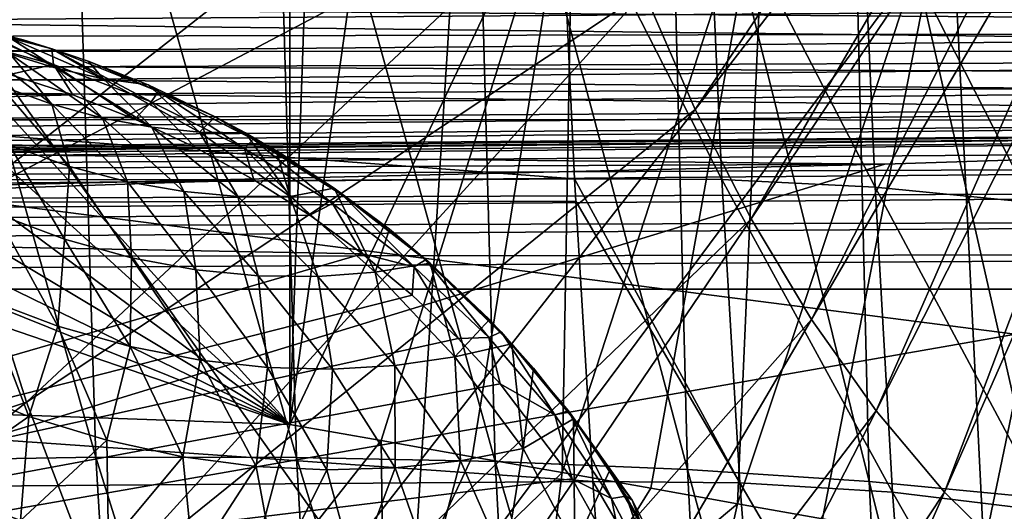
# Model space of a CAD drawing. Header units: metres. Extents: x -150 to 146, y -127 to 82.
# Tile 255 of 382: x 136.78 to 138.85, y -3.47 to -2.43. Entities that reach past the tile are written whole.
import ezdxf

# ---------------------------------------------------------------- set-up
doc = ezdxf.new("R2010")
doc.units = ezdxf.units.M
doc.layers.add('solid_ELLA_AP_WANNE_SW0001', color=7, linetype='CONTINUOUS')

msp = doc.modelspace()

# ---------------------------------------------------------------- linework, layer by layer
at = {"layer": 'solid_ELLA_AP_WANNE_SW0001'}
for points in [[(135.181259, -0.89899, -8.707124), (137.345688, 3.284823, -8.782707), (137.345688, -3.284815, -8.782707)], [(137.345688, 3.284823, -8.782707), (137.529037, 1.976083, -8.78911), (137.345688, -3.284815, -8.782707)], [(137.529037, 1.976083, -8.78911), (137.52861, -1.980053, -8.789096), (137.345688, -3.284815, -8.782707)], [(135.02327, -1.170792, -8.701607), (135.181259, -0.89899, -8.707124), (137.345688, -3.284815, -8.782707)], [(134.825531, -1.415526, -8.694702), (135.02327, -1.170792, -8.701607), (137.345688, -3.284815, -8.782707)], [(138.091995, -2.375309, -15.908734), (138.1996, -2.62227, -15.739223), (139.155746, -1.19383, -14.678436)], [(138.1996, -2.62227, -15.739223), (139.210587, -1.317213, -14.592048), (139.155746, -1.19383, -14.678436)], [(138.1996, -2.62227, -15.739223), (138.31749, -2.852327, -15.553532), (139.210587, -1.317213, -14.592048)], [(138.31749, -2.852327, -15.553532), (139.27063, -1.431862, -14.497471), (139.210587, -1.317213, -14.592048)], [(134.590164, -1.632352, -8.686482), (134.825531, -1.415526, -8.694702), (137.345688, -3.284815, -8.782707)], [(138.31749, -2.852327, -15.553532), (138.444885, -3.063998, -15.352857), (139.27063, -1.431862, -14.497471)], [(138.444885, -3.063998, -15.352857), (139.335464, -1.537015, -14.395331), (139.27063, -1.431862, -14.497471)], [(138.444885, -3.063998, -15.352857), (138.580963, -3.255919, -15.138493), (139.335464, -1.537015, -14.395331)], [(138.580963, -3.255919, -15.138493), (139.404678, -1.631977, -14.286307), (139.335464, -1.537015, -14.395331)], [(134.325211, -1.810636, -8.67723), (134.590164, -1.632352, -8.686482), (137.345688, -3.284815, -8.782707)], [(138.580963, -3.255919, -15.138493), (138.724854, -3.426851, -14.911821), (139.404678, -1.631977, -14.286307)], [(138.724854, -3.426851, -14.911821), (139.477798, -1.716116, -14.171123), (139.404678, -1.631977, -14.286307)], [(136.463669, -1.681236, -22.959743), (136.885788, -1.679057, -23.026735), (136.937363, -3.353655, -22.842123)], [(136.885788, -1.679057, -23.026735), (137.360199, -3.354023, -22.957878), (136.937363, -3.353655, -22.842123)], [(136.885788, -1.679057, -23.026735), (137.311646, -1.680615, -23.142673), (137.360199, -3.354023, -22.957878)], [(136.463669, -1.681236, -22.959743), (136.937363, -3.353655, -22.842123), (136.518311, -3.360643, -22.774389)], [(137.311646, -1.680615, -23.142673), (137.778595, -3.362412, -23.123714), (137.360199, -3.354023, -22.957878)], [(137.311646, -1.680615, -23.142673), (137.732925, -1.686222, -23.309687), (137.778595, -3.362412, -23.123714)], [(137.732925, -1.686222, -23.309687), (138.183624, -3.379233, -23.339853), (137.778595, -3.362412, -23.123714)], [(137.732925, -1.686222, -23.309687), (138.140549, -1.696055, -23.528025), (138.183624, -3.379233, -23.339853)], [(138.140549, -1.696055, -23.528025), (138.566162, -3.40458, -23.604448), (138.183624, -3.379233, -23.339853)], [(138.140549, -1.696055, -23.528025), (138.525284, -1.710131, -23.795807), (138.566162, -3.40458, -23.604448)], [(138.525284, -1.710131, -23.795807), (138.917496, -3.438195, -23.913519), (138.566162, -3.40458, -23.604448)], [(138.525284, -1.710131, -23.795807), (138.878281, -1.728288, -24.108967), (138.917496, -3.438195, -23.913519)], [(138.724854, -3.426851, -14.911821), (138.875641, -3.575693, -14.674303), (139.477798, -1.716116, -14.171123)], [(134.031616, -1.950989, -8.666978), (134.325211, -1.810636, -8.67723), (137.345688, -3.284815, -8.782707)], [(136.542603, -2.377592, -17.606287), (136.65744, -2.817284, -17.425398), (137.910294, -1.837143, -16.19496)], [(136.65744, -2.817284, -17.425398), (137.995346, -2.113036, -16.060974), (137.910294, -1.837143, -16.19496)], [(143.680542, -3.711515, 22.698561), (143.680542, -1.861683, 22.924532), (129.853088, -1.936225, 22.918356)], [(136.329132, -1.969817, 17.866669), (137.716476, -1.883253, 16.413897), (137.597672, -3.754879, 16.226753)], [(137.597672, -3.754879, 16.226753), (137.716476, -1.883253, 16.413897), (138.977554, -1.899877, 14.847219)], [(137.597672, -3.754879, 16.226753), (138.977554, -1.899877, 14.847219), (138.853317, -3.787149, 14.651514)], [(143.680542, -3.711515, 22.698561), (129.853088, -1.936225, 22.918356), (129.853088, -3.858704, 22.674004)], [(133.722549, -2.045075, -8.656185), (134.031616, -1.950989, -8.666978), (137.345688, -3.284815, -8.782707)], [(136.201752, -3.926855, 17.666016), (136.329132, -1.969817, 17.866669), (137.597672, -3.754879, 16.226753)], [(137.52861, -1.980053, -8.789096), (137.94371, -2.024999, -8.833004), (137.345688, -3.284815, -8.782707)], [(137.94371, -2.024999, -8.833004), (137.538544, -3.318716, -8.795866), (137.345688, -3.284815, -8.782707)], [(137.94371, -2.024999, -8.833004), (137.730133, -3.352464, -8.821799), (137.538544, -3.318716, -8.795866)], [(137.94371, -2.024999, -8.833004), (137.919632, -3.385939, -8.860396), (137.730133, -3.352464, -8.821799)], [(137.94371, -2.024999, -8.833004), (138.348877, -2.067887, -8.934813), (137.919632, -3.385939, -8.860396)], [(133.722549, -2.045075, -8.656185), (137.345688, -3.284815, -8.782707), (129.74968, -3.019485, -8.517437)], [(138.348877, -2.067887, -8.934813), (138.106216, -3.418997, -8.911494), (137.919632, -3.385939, -8.860396)], [(138.348877, -2.067887, -8.934813), (138.289093, -3.451502, -8.97487), (138.106216, -3.418997, -8.911494)], [(138.348877, -2.067887, -8.934813), (138.735916, -2.109077, -9.092521), (138.289093, -3.451502, -8.97487)], [(137.945557, -2.768092, 7.815094), (137.914703, -2.100646, 8.070112), (129.749863, -2.152399, 7.751781)], [(136.65744, -2.817284, -17.425398), (136.79129, -3.237838, -17.214554), (137.995346, -2.113036, -16.060974)], [(136.79129, -3.237838, -17.214554), (138.091995, -2.375309, -15.908734), (137.995346, -2.113036, -16.060974)], [(138.255737, -2.769489, 7.84406), (137.914703, -2.100646, 8.070112), (137.945557, -2.768092, 7.815094)], [(138.255737, -2.769489, 7.84406), (138.225754, -2.101414, 8.098389), (137.914703, -2.100646, 8.070112)], [(138.578415, -2.785239, 7.906385), (138.549133, -2.113096, 8.161428), (138.225754, -2.101414, 8.098389)], [(138.578415, -2.785239, 7.906385), (138.225754, -2.101414, 8.098389), (138.255737, -2.769489, 7.84406)], [(138.735916, -2.109077, -9.092521), (138.467468, -3.483314, -9.050253), (138.289093, -3.451502, -8.97487)], [(138.735916, -2.109077, -9.092521), (138.807785, -3.544276, -9.235726), (138.467468, -3.483314, -9.050253)], [(138.907776, -2.81736, 8.006138), (138.879181, -2.137244, 8.263541), (138.549133, -2.113096, 8.161428)], [(138.907776, -2.81736, 8.006138), (138.549133, -2.113096, 8.161428), (138.578415, -2.785239, 7.906385)], [(138.735916, -2.109077, -9.092521), (139.097244, -2.147763, -9.303035), (138.807785, -3.544276, -9.235726)], [(137.945557, -2.768092, 7.815094), (129.749863, -2.152399, 7.751781), (129.749847, -2.827664, 7.472099)], [(139.097244, -2.147763, -9.303035), (139.121399, -3.600797, -9.464803), (138.807785, -3.544276, -9.235726)], [(129.550003, -2.359205, 4.363334), (141.517685, -2.401783, 4.356473), (141.535126, -2.44678, 4.351879)], [(129.550003, -2.359205, 4.363334), (141.535126, -2.44678, 4.351879), (141.541107, -2.499419, 4.350041)], [(129.550003, -2.359205, 4.363334), (141.541107, -2.499419, 4.350041), (129.550003, -2.500557, 4.35)], [(136.79129, -3.237838, -17.214554), (136.943237, -3.636398, -16.975187), (138.091995, -2.375309, -15.908734)], [(136.943237, -3.636398, -16.975187), (138.1996, -2.62227, -15.739223), (138.091995, -2.375309, -15.908734)], [(129.547379, -2.481908, -5.488863), (141.452621, -2.4, -5.394197), (129.547379, -2.4, -5.498093)], [(129.547379, -2.481908, -5.488863), (141.452621, -2.458789, -5.387573), (141.452621, -2.4, -5.394197)], [(136.634918, -2.469086, -10.294289), (136.848251, -2.527106, -10.276623), (136.646164, -2.440466, -10.362193)], [(136.848251, -2.527106, -10.276623), (136.844467, -2.494055, -10.352802), (136.646164, -2.440466, -10.362193)], [(136.784042, -2.475607, -10.35615), (136.646164, -2.440466, -10.362193), (136.844467, -2.494055, -10.352802)], [(136.756363, -2.470912, -10.644882), (136.646164, -2.440466, -10.362193), (136.784042, -2.475607, -10.35615)], [(136.856308, -2.536072, -10.941103), (136.666397, -2.439523, -10.934669), (136.756363, -2.470912, -10.644882)], [(136.856308, -2.536072, -10.941103), (136.756287, -2.505018, -11.238875), (136.666397, -2.439523, -10.934669)], [(129.547379, -2.559709, -5.46164), (141.452621, -2.514631, -5.368033), (141.452621, -2.458789, -5.387573)], [(129.547379, -2.481908, -5.488863), (129.547379, -2.559709, -5.46164), (141.452621, -2.458789, -5.387573)], [(136.844437, -2.611111, -11.496454), (136.653625, -2.463757, -11.533452), (136.756287, -2.505018, -11.238875)], [(136.844437, -2.611111, -11.496454), (136.734375, -2.571465, -11.785399), (136.653625, -2.463757, -11.533452)], [(136.634918, -2.469086, -10.294289), (136.75647, -2.548146, -10.2581), (136.848251, -2.527106, -10.276623)], [(136.756363, -2.470912, -10.644882), (136.784042, -2.475607, -10.35615), (136.844467, -2.494055, -10.352802)], [(136.953476, -2.557625, -10.640621), (136.756363, -2.470912, -10.644882), (136.844467, -2.494055, -10.352802)], [(136.953476, -2.557625, -10.640621), (136.856308, -2.536072, -10.941103), (136.756363, -2.470912, -10.644882)], [(129.550003, -2.500557, 4.35), (141.541107, -2.499419, 4.350041), (141.535248, -2.552516, 4.351843)], [(129.550003, -2.500557, 4.35), (141.535248, -2.552516, 4.351843), (141.5177, -2.598235, 4.35647)], [(129.550003, -2.500557, 4.35), (141.5177, -2.598235, 4.35647), (141.452621, -2.644453, 4.364197)], [(129.550003, -2.500557, 4.35), (141.452621, -2.644453, 4.364197), (129.550003, -2.641709, 4.363509)], [(136.951431, -2.640152, -11.204621), (136.756287, -2.505018, -11.238875), (136.856308, -2.536072, -10.941103)], [(136.951431, -2.640152, -11.204621), (136.844437, -2.611111, -11.496454), (136.756287, -2.505018, -11.238875)], [(136.921371, -2.520297, -10.347857), (136.844467, -2.494055, -10.352802), (137.069138, -2.584375, -10.294206)], [(137.054153, -2.605927, -10.253201), (137.069138, -2.584375, -10.294206), (136.844467, -2.494055, -10.352802)], [(136.848251, -2.527106, -10.276623), (137.054153, -2.605927, -10.253201), (136.844467, -2.494055, -10.352802)], [(136.953476, -2.557625, -10.640621), (136.844467, -2.494055, -10.352802), (136.921371, -2.520297, -10.347857)], [(129.547379, -2.559709, -5.46164), (129.547379, -2.629502, -5.417786), (141.452621, -2.514631, -5.368033)], [(129.547379, -2.629502, -5.417786), (141.452621, -2.564724, -5.336557), (141.452621, -2.514631, -5.368033)], [(136.848251, -2.527106, -10.276623), (136.75647, -2.548146, -10.2581), (136.889099, -2.590919, -10.244992)], [(136.848251, -2.527106, -10.276623), (136.889099, -2.590919, -10.244992), (137.019714, -2.642376, -10.229486)], [(136.848251, -2.527106, -10.276623), (137.019714, -2.642376, -10.229486), (137.054153, -2.605927, -10.253201)], [(137.047699, -2.57035, -10.337906), (136.921371, -2.520297, -10.347857), (137.069138, -2.584375, -10.294206)], [(136.953476, -2.557625, -10.640621), (136.921371, -2.520297, -10.347857), (137.047699, -2.57035, -10.337906)], [(136.889099, -2.590919, -10.244992), (136.75647, -2.548146, -10.2581), (134.290192, -2.567527, -10.297639)], [(137.055161, -2.659364, -10.910365), (136.856308, -2.536072, -10.941103), (136.953476, -2.557625, -10.640621)], [(137.055161, -2.659364, -10.910365), (136.951431, -2.640152, -11.204621), (136.856308, -2.536072, -10.941103)], [(129.547379, -2.629502, -5.417786), (129.547379, -2.687786, -5.359502), (141.452621, -2.564724, -5.336557)], [(129.547379, -2.687786, -5.359502), (141.452621, -2.608476, -5.292289), (141.452621, -2.564724, -5.336557)], [(136.889099, -2.590919, -10.244992), (134.290192, -2.567527, -10.297639), (134.330017, -2.663833, -10.272429)], [(137.155457, -2.66945, -10.614077), (136.953476, -2.557625, -10.640621), (137.047699, -2.57035, -10.337906)], [(137.155457, -2.66945, -10.614077), (137.055161, -2.659364, -10.910365), (136.953476, -2.557625, -10.640621)], [(137.189011, -2.637203, -10.323717), (137.047699, -2.57035, -10.337906), (137.069138, -2.584375, -10.294206)], [(137.155457, -2.66945, -10.614077), (137.047699, -2.57035, -10.337906), (137.189011, -2.637203, -10.323717)], [(137.019714, -2.642376, -10.229486), (136.889099, -2.590919, -10.244992), (134.330017, -2.663833, -10.272429)], [(136.881927, -2.741852, -11.812559), (136.734375, -2.571465, -11.785399), (136.844437, -2.611111, -11.496454)], [(136.881927, -2.741852, -11.812559), (136.755905, -2.697043, -12.110579), (136.734375, -2.571465, -11.785399)], [(137.054153, -2.605927, -10.253201), (137.250671, -2.703925, -10.224235), (137.069138, -2.584375, -10.294206)], [(137.189011, -2.637203, -10.323717), (137.069138, -2.584375, -10.294206), (137.268677, -2.68428, -10.264977)], [(137.250671, -2.703925, -10.224235), (137.268677, -2.68428, -10.264977), (137.069138, -2.584375, -10.294206)], [(129.547379, -2.73164, -5.289709), (141.452621, -2.640105, -5.240224), (141.452621, -2.608476, -5.292289)], [(129.547379, -2.687786, -5.359502), (129.547379, -2.73164, -5.289709), (141.452621, -2.608476, -5.292289)], [(137.004257, -2.774107, -11.511531), (136.844437, -2.611111, -11.496454), (136.951431, -2.640152, -11.204621)], [(137.004257, -2.774107, -11.511531), (136.881927, -2.741852, -11.812559), (136.844437, -2.611111, -11.496454)], [(137.054153, -2.605927, -10.253201), (137.019714, -2.642376, -10.229486), (137.14711, -2.702143, -10.211561)], [(137.054153, -2.605927, -10.253201), (137.14711, -2.702143, -10.211561), (137.250671, -2.703925, -10.224235)], [(136.943237, -3.636398, -16.975187), (137.112274, -4.010255, -16.708923), (138.1996, -2.62227, -15.739223)], [(137.112274, -4.010255, -16.708923), (138.31749, -2.852327, -15.553532), (138.1996, -2.62227, -15.739223)], [(129.547379, -2.73164, -5.289709), (129.547379, -2.758864, -5.211908), (141.452621, -2.640105, -5.240224)], [(129.547379, -2.758864, -5.211908), (141.452621, -2.658502, -5.184561), (141.452621, -2.640105, -5.240224)], [(129.550003, -2.641709, 4.363509), (138.599243, -2.736962, 4.389098), (129.550003, -2.77778, 4.403337)], [(129.550003, -2.641709, 4.363509), (141.452621, -2.644453, 4.364197), (138.599243, -2.736962, 4.389098)], [(137.14711, -2.702143, -10.211561), (137.019714, -2.642376, -10.229486), (134.330017, -2.663833, -10.272429)], [(135.500458, -3.684052, 4.416141), (141.452621, -2.644453, 4.364197), (141.452621, -3.684052, 4.364197)], [(138.599243, -2.736962, 4.389098), (141.452621, -2.644453, 4.364197), (135.500458, -3.684052, 4.416141)], [(137.122604, -2.794828, -11.208032), (136.951431, -2.640152, -11.204621), (137.055161, -2.659364, -10.910365)], [(137.122604, -2.794828, -11.208032), (137.004257, -2.774107, -11.511531), (136.951431, -2.640152, -11.204621)], [(137.155457, -2.66945, -10.614077), (137.189011, -2.637203, -10.323717), (137.252533, -2.671263, -10.31615)], [(137.252533, -2.671263, -10.31615), (137.189011, -2.637203, -10.323717), (137.268677, -2.68428, -10.264977)], [(129.547379, -2.758864, -5.211908), (129.547379, -2.768092, -5.13), (141.452621, -2.658502, -5.184561)], [(129.547379, -2.768092, -5.13), (141.452621, -2.664197, -5.13), (141.452621, -2.658502, -5.184561)], [(129.547394, -2.773411, -4.880619), (141.452621, -2.664197, -4.93), (129.547379, -2.768092, -4.93)], [(141.452621, -2.664197, -4.93), (129.547379, -2.768092, -5.13), (129.547379, -2.768092, -4.93)], [(141.452621, -2.664197, -4.93), (141.452621, -2.664197, -5.13), (129.547379, -2.768092, -5.13)], [(129.547394, -2.773411, -4.880619), (141.452621, -2.672616, -4.855277), (141.452621, -2.664197, -4.93)], [(129.547394, -2.773411, -4.880619), (129.547409, -2.789815, -4.832001), (141.452621, -2.672616, -4.855277)], [(129.547409, -2.789815, -4.832001), (141.452621, -2.697452, -4.7843), (141.452621, -2.672616, -4.855277)], [(137.14711, -2.702143, -10.211561), (134.330017, -2.663833, -10.272429), (134.357574, -2.768753, -10.24415)], [(137.236801, -2.804921, -10.902506), (137.055161, -2.659364, -10.910365), (137.155457, -2.66945, -10.614077)], [(137.236801, -2.804921, -10.902506), (137.122604, -2.794828, -11.208032), (137.055161, -2.659364, -10.910365)], [(137.34668, -2.805194, -10.595325), (137.155457, -2.66945, -10.614077), (137.252533, -2.671263, -10.31615)], [(137.34668, -2.805194, -10.595325), (137.236801, -2.804921, -10.902506), (137.155457, -2.66945, -10.614077)], [(137.316925, -2.708513, -10.30765), (137.252533, -2.671263, -10.31615), (137.439484, -2.787585, -10.288904)], [(137.268677, -2.68428, -10.264977), (137.439484, -2.787585, -10.288904), (137.252533, -2.671263, -10.31615)], [(137.34668, -2.805194, -10.595325), (137.252533, -2.671263, -10.31615), (137.316925, -2.708513, -10.30765)], [(137.250671, -2.703925, -10.224235), (137.435959, -2.819969, -10.18947), (137.268677, -2.68428, -10.264977)], [(137.268677, -2.68428, -10.264977), (137.456848, -2.802589, -10.229871), (137.439484, -2.787585, -10.288904)], [(137.435959, -2.819969, -10.18947), (137.456848, -2.802589, -10.229871), (137.268677, -2.68428, -10.264977)], [(129.547409, -2.789815, -4.832001), (141.452621, -2.737459, -4.72063), (141.452621, -2.697452, -4.7843)], [(137.270187, -2.769717, -10.191215), (137.14711, -2.702143, -10.211561), (134.357574, -2.768753, -10.24415)], [(136.871735, -2.895048, -12.141715), (136.726898, -2.840974, -12.448971), (136.755905, -2.697043, -12.110579)], [(136.871735, -2.895048, -12.141715), (136.755905, -2.697043, -12.110579), (136.881927, -2.741852, -11.812559)], [(137.250671, -2.703925, -10.224235), (137.14711, -2.702143, -10.211561), (137.270187, -2.769717, -10.191215)], [(137.250671, -2.703925, -10.224235), (137.270187, -2.769717, -10.191215), (137.387909, -2.844455, -10.168473)], [(137.250671, -2.703925, -10.224235), (137.387909, -2.844455, -10.168473), (137.435959, -2.819969, -10.18947)], [(137.34668, -2.805194, -10.595325), (137.316925, -2.708513, -10.30765), (137.439484, -2.787585, -10.288904)], [(129.550003, -2.77778, 4.403337), (138.599243, -2.736962, 4.389098), (135.663254, -2.805588, 4.41472)], [(135.663254, -2.805588, 4.41472), (138.599243, -2.736962, 4.389098), (135.500458, -3.684052, 4.416141)], [(129.547409, -2.789815, -4.832001), (129.54744, -2.836016, -4.766016), (141.452621, -2.737459, -4.72063)], [(129.54744, -2.836016, -4.766016), (141.452621, -2.79063, -4.667459), (141.452621, -2.737459, -4.72063)], [(137.012283, -2.934094, -11.831248), (136.871735, -2.895048, -12.141715), (136.881927, -2.741852, -11.812559)], [(137.012283, -2.934094, -11.831248), (136.881927, -2.741852, -11.812559), (137.004257, -2.774107, -11.511531)], [(137.948044, -2.814537, 7.794295), (137.945557, -2.768092, 7.815094), (129.749847, -2.827664, 7.472099)], [(137.270187, -2.769717, -10.191215), (134.357574, -2.768753, -10.24415), (134.367142, -2.867496, -10.216776)], [(137.387909, -2.844455, -10.168473), (137.270187, -2.769717, -10.191215), (134.367142, -2.867496, -10.216776)], [(137.148193, -2.959431, -11.518205), (137.004257, -2.774107, -11.511531), (137.122604, -2.794828, -11.208032)], [(137.148193, -2.959431, -11.518205), (137.012283, -2.934094, -11.831248), (137.004257, -2.774107, -11.511531)], [(138.293671, -3.407413, 7.521577), (137.945557, -2.768092, 7.815094), (137.948044, -2.814537, 7.794295)], [(138.255737, -2.769489, 7.84406), (137.945557, -2.768092, 7.815094), (138.293671, -3.407413, 7.521577)], [(138.255737, -2.769489, 7.84406), (138.293671, -3.407413, 7.521577), (138.615494, -3.427339, 7.582894)], [(138.578415, -2.785239, 7.906385), (138.255737, -2.769489, 7.84406), (138.615494, -3.427339, 7.582894)], [(129.54744, -2.836016, -4.766016), (129.547455, -2.884035, -4.729168), (141.452621, -2.79063, -4.667459)], [(129.547455, -2.884035, -4.729168), (141.452621, -2.8543, -4.627452), (141.452621, -2.79063, -4.667459)], [(137.279205, -2.972229, -11.203097), (137.122604, -2.794828, -11.208032), (137.236801, -2.804921, -10.902506)], [(137.279205, -2.972229, -11.203097), (137.148193, -2.959431, -11.518205), (137.122604, -2.794828, -11.208032)], [(137.525894, -2.964231, -10.568323), (137.34668, -2.805194, -10.595325), (137.439484, -2.787585, -10.288904)], [(137.555725, -2.873708, -10.267561), (137.439484, -2.787585, -10.288904), (137.641495, -2.945332, -10.249145)], [(137.456848, -2.802589, -10.229871), (137.641495, -2.945332, -10.249145), (137.439484, -2.787585, -10.288904)], [(137.525894, -2.964231, -10.568323), (137.439484, -2.787585, -10.288904), (137.555725, -2.873708, -10.267561)], [(138.578415, -2.785239, 7.906385), (138.615494, -3.427339, 7.582894), (138.943985, -3.467312, 7.67957)], [(138.907776, -2.81736, 8.006138), (138.578415, -2.785239, 7.906385), (138.943985, -3.467312, 7.67957)], [(137.98407, -3.405008, 7.491854), (137.948044, -2.814537, 7.794295), (129.749847, -2.827664, 7.472099)], [(135.27803, -3.736632, -18.562263), (136.79129, -3.237838, -17.214554), (136.65744, -2.817284, -17.425398)], [(137.405151, -2.973522, -10.886353), (137.236801, -2.804921, -10.902506), (137.34668, -2.805194, -10.595325)], [(137.405151, -2.973522, -10.886353), (137.279205, -2.972229, -11.203097), (137.236801, -2.804921, -10.902506)], [(137.525894, -2.964231, -10.568323), (137.405151, -2.973522, -10.886353), (137.34668, -2.805194, -10.595325)], [(137.435959, -2.819969, -10.18947), (137.387909, -2.844455, -10.168473), (137.499329, -2.925596, -10.143402)], [(137.435959, -2.819969, -10.18947), (137.608047, -2.952927, -10.148595), (137.456848, -2.802589, -10.229871)], [(137.435959, -2.819969, -10.18947), (137.499329, -2.925596, -10.143402), (137.608047, -2.952927, -10.148595)], [(137.456848, -2.802589, -10.229871), (137.631653, -2.938172, -10.188545), (137.641495, -2.945332, -10.249145)], [(137.608047, -2.952927, -10.148595), (137.631653, -2.938172, -10.188545), (137.456848, -2.802589, -10.229871)], [(138.293671, -3.407413, 7.521577), (137.948044, -2.814537, 7.794295), (137.98407, -3.405008, 7.491854)], [(137.98407, -3.405008, 7.491854), (129.749847, -2.827664, 7.472099), (129.749847, -3.46739, 7.118553)], [(129.547455, -2.884035, -4.729168), (129.547424, -2.939967, -4.705997), (141.452621, -2.8543, -4.627452)], [(129.547424, -2.939967, -4.705997), (141.452621, -2.925277, -4.602616), (141.452621, -2.8543, -4.627452)], [(137.499329, -2.925596, -10.143402), (137.387909, -2.844455, -10.168473), (134.367142, -2.867496, -10.216776)], [(136.857468, -3.077845, -12.375696), (136.700958, -3.018821, -12.678067), (136.726898, -2.840974, -12.448971)], [(136.857468, -3.077845, -12.375696), (136.726898, -2.840974, -12.448971), (136.871735, -2.895048, -12.141715)], [(137.112274, -4.010255, -16.708923), (137.297226, -4.356872, -16.417574), (138.31749, -2.852327, -15.553532)], [(137.297226, -4.356872, -16.417574), (138.444885, -3.063998, -15.352857), (138.31749, -2.852327, -15.553532)], [(137.499329, -2.925596, -10.143402), (134.367142, -2.867496, -10.216776), (134.367142, -3.834559, -9.894504)], [(137.525894, -2.964231, -10.568323), (137.555725, -2.873708, -10.267561), (137.641495, -2.945332, -10.249145)], [(137.009521, -3.120974, -12.070342), (136.857468, -3.077845, -12.375696), (136.871735, -2.895048, -12.141715)], [(137.009521, -3.120974, -12.070342), (136.871735, -2.895048, -12.141715), (137.012283, -2.934094, -11.831248)], [(129.547424, -2.939967, -4.705997), (129.547379, -3, -4.698092), (141.452621, -2.925277, -4.602616)], [(129.547379, -3, -4.698092), (141.452621, -3, -4.594197), (141.452621, -2.925277, -4.602616)], [(137.603653, -3.012332, -10.116083), (137.499329, -2.925596, -10.143402), (134.367142, -3.834559, -9.894504)], [(137.156784, -3.149617, -11.762626), (137.009521, -3.120974, -12.070342), (137.012283, -2.934094, -11.831248)], [(137.156784, -3.149617, -11.762626), (137.012283, -2.934094, -11.831248), (137.148193, -2.959431, -11.518205)], [(137.608047, -2.952927, -10.148595), (137.499329, -2.925596, -10.143402), (137.603653, -3.012332, -10.116083)], [(137.608047, -2.952927, -10.148595), (137.764847, -3.101588, -10.101276), (137.631653, -2.938172, -10.188545)], [(137.631653, -2.938172, -10.188545), (137.813828, -3.114889, -10.203092), (137.641495, -2.945332, -10.249145)], [(137.631653, -2.938172, -10.188545), (137.79097, -3.089823, -10.140639), (137.813828, -3.114889, -10.203092)], [(137.764847, -3.101588, -10.101276), (137.79097, -3.089823, -10.140639), (137.631653, -2.938172, -10.188545)], [(137.29895, -3.165027, -11.453053), (137.148193, -2.959431, -11.518205), (137.279205, -2.972229, -11.203097)], [(137.29895, -3.165027, -11.453053), (137.156784, -3.149617, -11.762626), (137.148193, -2.959431, -11.518205)], [(137.567307, -3.160456, -10.829906), (137.405151, -2.973522, -10.886353), (137.525894, -2.964231, -10.568323)], [(137.693253, -3.142336, -10.516954), (137.525894, -2.964231, -10.568323), (137.641495, -2.945332, -10.249145)], [(137.693253, -3.142336, -10.516954), (137.567307, -3.160456, -10.829906), (137.525894, -2.964231, -10.568323)], [(137.608047, -2.952927, -10.148595), (137.603653, -3.012332, -10.116083), (137.700317, -3.103881, -10.086604)], [(137.608047, -2.952927, -10.148595), (137.700317, -3.103881, -10.086604), (137.764847, -3.101588, -10.101276)], [(137.766129, -3.064017, -10.217276), (137.641495, -2.945332, -10.249145), (137.813828, -3.114889, -10.203092)], [(137.693253, -3.142336, -10.516954), (137.641495, -2.945332, -10.249145), (137.766129, -3.064017, -10.217276)], [(137.435837, -3.168313, -11.142033), (137.279205, -2.972229, -11.203097), (137.405151, -2.973522, -10.886353)], [(137.435837, -3.168313, -11.142033), (137.29895, -3.165027, -11.453053), (137.279205, -2.972229, -11.203097)], [(137.567307, -3.160456, -10.829906), (137.435837, -3.168313, -11.142033), (137.405151, -2.973522, -10.886353)], [(129.547379, -4.215, -4.698092), (141.452621, -4.215, -4.594197), (129.547379, -3, -4.698092)], [(129.547379, -3, -4.698092), (141.452621, -4.215, -4.594197), (141.452621, -3, -4.594197)], [(137.233353, -3.703365, -8.753208), (129.747452, -3.476222, -8.487458), (129.74968, -3.019485, -8.517437)], [(137.233353, -3.703365, -8.753208), (129.74968, -3.019485, -8.517437), (137.345688, -3.284815, -8.782707)], [(137.700317, -3.103881, -10.086604), (137.603653, -3.012332, -10.116083), (134.367142, -3.834559, -9.894504)], [(136.796265, -3.26774, -12.603523), (136.627243, -3.200652, -12.902421), (136.700958, -3.018821, -12.678067)], [(136.796265, -3.26774, -12.603523), (136.700958, -3.018821, -12.678067), (136.857468, -3.077845, -12.375696)], [(137.297226, -4.356872, -16.417574), (137.496857, -4.673892, -16.103115), (138.444885, -3.063998, -15.352857)], [(137.496857, -4.673892, -16.103115), (138.580963, -3.255919, -15.138493), (138.444885, -3.063998, -15.352857)], [(137.693253, -3.142336, -10.516954), (137.766129, -3.064017, -10.217276), (137.813828, -3.114889, -10.203092)], [(136.960831, -3.317829, -12.301731), (136.796265, -3.26774, -12.603523), (136.857468, -3.077845, -12.375696)], [(136.960831, -3.317829, -12.301731), (136.857468, -3.077845, -12.375696), (137.009521, -3.120974, -12.070342)], [(137.788864, -3.199427, -10.055083), (137.700317, -3.103881, -10.086604), (134.367142, -3.834559, -9.894504)], [(137.764847, -3.101588, -10.101276), (137.700317, -3.103881, -10.086604), (137.788864, -3.199427, -10.055083)], [(137.764847, -3.101588, -10.101276), (137.904129, -3.26458, -10.047214), (137.79097, -3.089823, -10.140639)], [(137.764847, -3.101588, -10.101276), (137.788864, -3.199427, -10.055083), (137.904129, -3.26458, -10.047214)], [(137.79097, -3.089823, -10.140639), (137.943527, -3.272923, -10.157015), (137.813828, -3.114889, -10.203092)], [(137.79097, -3.089823, -10.140639), (137.932587, -3.256173, -10.085818), (137.943527, -3.272923, -10.157015)], [(137.904129, -3.26458, -10.047214), (137.932587, -3.256173, -10.085818), (137.79097, -3.089823, -10.140639)], [(137.120529, -3.352445, -11.997687), (136.960831, -3.317829, -12.301731), (137.009521, -3.120974, -12.070342)], [(137.120529, -3.352445, -11.997687), (137.009521, -3.120974, -12.070342), (137.156784, -3.149617, -11.762626)], [(137.837463, -3.335475, -10.458487), (137.693253, -3.142336, -10.516954), (137.813828, -3.114889, -10.203092)], [(137.859177, -3.166574, -10.188355), (137.813828, -3.114889, -10.203092), (137.943527, -3.272923, -10.157015)], [(137.837463, -3.335475, -10.458487), (137.813828, -3.114889, -10.203092), (137.859177, -3.166574, -10.188355)], [(137.275024, -3.372931, -11.691896), (137.120529, -3.352445, -11.997687), (137.156784, -3.149617, -11.762626)], [(137.275024, -3.372931, -11.691896), (137.156784, -3.149617, -11.762626), (137.29895, -3.165027, -11.453053)], [(137.705429, -3.360851, -10.767807), (137.567307, -3.160456, -10.829906), (137.693253, -3.142336, -10.516954)], [(137.837463, -3.335475, -10.458487), (137.705429, -3.360851, -10.767807), (137.693253, -3.142336, -10.516954)], [(137.424118, -3.380473, -11.384769), (137.275024, -3.372931, -11.691896), (137.29895, -3.165027, -11.453053)], [(137.424118, -3.380473, -11.384769), (137.29895, -3.165027, -11.453053), (137.435837, -3.168313, -11.142033)], [(137.567627, -3.376132, -11.076646), (137.424118, -3.380473, -11.384769), (137.435837, -3.168313, -11.142033)], [(137.567627, -3.376132, -11.076646), (137.435837, -3.168313, -11.142033), (137.567307, -3.160456, -10.829906)], [(137.705429, -3.360851, -10.767807), (137.567627, -3.376132, -11.076646), (137.567307, -3.160456, -10.829906)], [(137.837463, -3.335475, -10.458487), (137.859177, -3.166574, -10.188355), (137.943527, -3.272923, -10.157015)], [(137.940399, -3.399377, -9.986464), (137.788864, -3.199427, -10.055083), (134.367142, -3.834559, -9.894504)], [(136.588409, -3.413286, -12.984253), (136.627243, -3.200652, -12.902421), (136.796265, -3.26774, -12.603523)], [(137.904129, -3.26458, -10.047214), (137.788864, -3.199427, -10.055083), (137.940399, -3.399377, -9.986464)], [(135.27803, -3.736632, -18.562263), (135.455658, -4.294338, -18.282436), (136.79129, -3.237838, -17.214554)], [(135.455658, -4.294338, -18.282436), (136.943237, -3.636398, -16.975187), (136.79129, -3.237838, -17.214554)], [(136.778641, -3.486496, -12.669081), (136.588409, -3.413286, -12.984253), (136.796265, -3.26774, -12.603523)], [(136.778641, -3.486496, -12.669081), (136.796265, -3.26774, -12.603523), (136.960831, -3.317829, -12.301731)], [(137.496857, -4.673892, -16.103115), (137.709793, -4.959164, -15.767684), (138.580963, -3.255919, -15.138493)], [(137.709793, -4.959164, -15.767684), (138.724854, -3.426851, -14.911821), (138.580963, -3.255919, -15.138493)], [(137.945953, -3.540488, -10.41291), (137.837463, -3.335475, -10.458487), (137.943527, -3.272923, -10.157015)], [(137.904129, -3.26458, -10.047214), (138.023605, -3.440284, -9.986195), (137.932587, -3.256173, -10.085818)], [(137.904129, -3.26458, -10.047214), (137.940399, -3.399377, -9.986464), (138.023605, -3.440284, -9.986195)], [(137.932587, -3.256173, -10.085818), (138.066666, -3.443741, -10.07016), (137.943527, -3.272923, -10.157015)], [(137.932587, -3.256173, -10.085818), (138.054138, -3.4356, -10.023838), (138.066666, -3.443741, -10.07016)], [(138.023605, -3.440284, -9.986195), (138.054138, -3.4356, -10.023838), (137.932587, -3.256173, -10.085818)], [(138.018921, -3.382259, -10.123404), (137.943527, -3.272923, -10.157015), (138.066666, -3.443741, -10.07016)], [(137.945953, -3.540488, -10.41291), (137.943527, -3.272923, -10.157015), (138.018921, -3.382259, -10.123404)], [(137.233353, -3.703365, -8.753208), (137.345688, -3.284815, -8.782707), (137.538544, -3.318716, -8.795866)], [(136.96373, -3.540192, -12.351028), (136.778641, -3.486496, -12.669081), (136.960831, -3.317829, -12.301731)], [(136.96373, -3.540192, -12.351028), (136.960831, -3.317829, -12.301731), (137.120529, -3.352445, -11.997687)], [(137.544006, -3.749981, -8.776349), (137.233353, -3.703365, -8.753208), (137.538544, -3.318716, -8.795866)], [(137.544006, -3.749981, -8.776349), (137.538544, -3.318716, -8.795866), (137.730133, -3.352464, -8.821799)], [(137.798538, -3.572443, -10.737603), (137.705429, -3.360851, -10.767807), (137.837463, -3.335475, -10.458487)], [(137.945953, -3.540488, -10.41291), (137.798538, -3.572443, -10.737603), (137.837463, -3.335475, -10.458487)], [(136.518311, -3.360643, -22.774389), (136.937363, -3.353655, -22.842123), (137.038101, -5.012403, -22.534781)], [(136.937363, -3.353655, -22.842123), (137.455658, -5.009817, -22.650684), (137.038101, -5.012403, -22.534781)], [(136.937363, -3.353655, -22.842123), (137.360199, -3.354023, -22.957878), (137.455658, -5.009817, -22.650684)], [(137.143173, -3.576191, -12.030795), (136.96373, -3.540192, -12.351028), (137.120529, -3.352445, -11.997687)], [(137.143173, -3.576191, -12.030795), (137.120529, -3.352445, -11.997687), (137.275024, -3.372931, -11.691896)], [(137.360199, -3.354023, -22.957878), (137.869034, -5.018981, -22.815008), (137.455658, -5.009817, -22.650684)], [(137.360199, -3.354023, -22.957878), (137.778595, -3.362412, -23.123714), (137.869034, -5.018981, -22.815008)], [(137.544006, -3.749981, -8.776349), (137.730133, -3.352464, -8.821799), (137.919632, -3.385939, -8.860396)], [(136.518311, -3.360643, -22.774389), (137.038101, -5.012403, -22.534781), (136.624374, -5.025707, -22.465363)], [(137.316605, -3.596088, -11.708934), (137.143173, -3.576191, -12.030795), (137.275024, -3.372931, -11.691896)], [(137.316605, -3.596088, -11.708934), (137.275024, -3.372931, -11.691896), (137.424118, -3.380473, -11.384769)], [(137.483765, -3.601289, -11.385885), (137.424118, -3.380473, -11.384769), (137.567627, -3.376132, -11.076646)], [(137.644455, -3.593039, -11.06201), (137.483765, -3.601289, -11.385885), (137.567627, -3.376132, -11.076646)], [(137.644455, -3.593039, -11.06201), (137.567627, -3.376132, -11.076646), (137.705429, -3.360851, -10.767807)], [(137.798538, -3.572443, -10.737603), (137.644455, -3.593039, -11.06201), (137.705429, -3.360851, -10.767807)], [(137.778595, -3.362412, -23.123714), (138.269547, -5.040559, -23.027925), (137.869034, -5.018981, -22.815008)], [(137.778595, -3.362412, -23.123714), (138.183624, -3.379233, -23.339853), (138.269547, -5.040559, -23.027925)], [(138.183624, -3.379233, -23.339853), (138.6483, -5.074766, -23.287632), (138.269547, -5.040559, -23.027925)], [(138.183624, -3.379233, -23.339853), (138.566162, -3.40458, -23.604448), (138.6483, -5.074766, -23.287632)], [(138.057159, -3.606563, -9.911353), (137.940399, -3.399377, -9.986464), (134.367142, -3.834559, -9.894504)], [(137.483765, -3.601289, -11.385885), (137.316605, -3.596088, -11.708934), (137.424118, -3.380473, -11.384769)], [(137.867126, -3.803381, -8.836138), (137.544006, -3.749981, -8.776349), (137.919632, -3.385939, -8.860396)], [(137.867126, -3.803381, -8.836138), (137.919632, -3.385939, -8.860396), (138.106216, -3.418997, -8.911494)], [(138.023605, -3.440284, -9.986195), (137.940399, -3.399377, -9.986464), (138.057159, -3.606563, -9.911353)], [(137.945953, -3.540488, -10.41291), (138.018921, -3.382259, -10.123404), (138.087387, -3.497886, -10.086387)], [(138.087387, -3.497886, -10.086387), (138.018921, -3.382259, -10.123404), (138.066666, -3.443741, -10.07016)], [(137.990875, -3.502576, 7.434658), (137.98407, -3.405008, 7.491854), (129.749847, -3.46739, 7.118553)], [(136.778641, -3.486496, -12.669081), (136.601593, -3.652633, -12.921964), (136.588409, -3.413286, -12.984253)], [(137.867126, -3.803381, -8.836138), (138.106216, -3.418997, -8.911494), (138.289093, -3.451502, -8.97487)], [(138.339096, -4.008233, 7.134456), (137.98407, -3.405008, 7.491854), (137.990875, -3.502576, 7.434658)], [(138.293671, -3.407413, 7.521577), (137.98407, -3.405008, 7.491854), (138.339096, -4.008233, 7.134456)], [(138.293671, -3.407413, 7.521577), (138.339096, -4.008233, 7.134456), (138.659897, -4.032437, 7.194417)], [(138.615494, -3.427339, 7.582894), (138.293671, -3.407413, 7.521577), (138.659897, -4.032437, 7.194417)], [(138.566162, -3.40458, -23.604448), (138.99675, -5.121305, -23.590292), (138.6483, -5.074766, -23.287632)], [(138.566162, -3.40458, -23.604448), (138.917496, -3.438195, -23.913519), (138.99675, -5.121305, -23.590292)], [(137.709793, -4.959164, -15.767684), (137.934601, -5.210748, -15.413559), (138.724854, -3.426851, -14.911821)], [(137.934601, -5.210748, -15.413559), (138.875641, -3.575693, -14.674303), (138.724854, -3.426851, -14.911821)], [(138.023605, -3.440284, -9.986195), (138.12088, -3.626771, -9.918169), (138.054138, -3.4356, -10.023838)], [(138.023605, -3.440284, -9.986195), (138.057159, -3.606563, -9.911353), (138.12088, -3.626771, -9.918169)], [(138.054138, -3.4356, -10.023838), (138.166565, -3.636664, -10.000206), (138.066666, -3.443741, -10.07016)], [(138.054138, -3.4356, -10.023838), (138.153152, -3.626168, -9.95461), (138.166565, -3.636664, -10.000206)], [(138.12088, -3.626771, -9.918169), (138.153152, -3.626168, -9.95461), (138.054138, -3.4356, -10.023838)], [(138.615494, -3.427339, 7.582894), (138.659897, -4.032437, 7.194417), (138.987366, -4.080093, 7.287276)], [(138.943985, -3.467312, 7.67957), (138.615494, -3.427339, 7.582894), (138.987366, -4.080093, 7.287276)], [(138.197342, -3.86308, -8.937596), (137.867126, -3.803381, -8.836138), (138.289093, -3.451502, -8.97487)], [(138.087387, -3.497886, -10.086387), (138.066666, -3.443741, -10.07016), (138.166565, -3.636664, -10.000206)], [(138.197342, -3.86308, -8.937596), (138.289093, -3.451502, -8.97487), (138.467468, -3.483314, -9.050253)]]:
    msp.add_3dface(points, dxfattribs=at)

doc.saveas('drawing.dxf')
